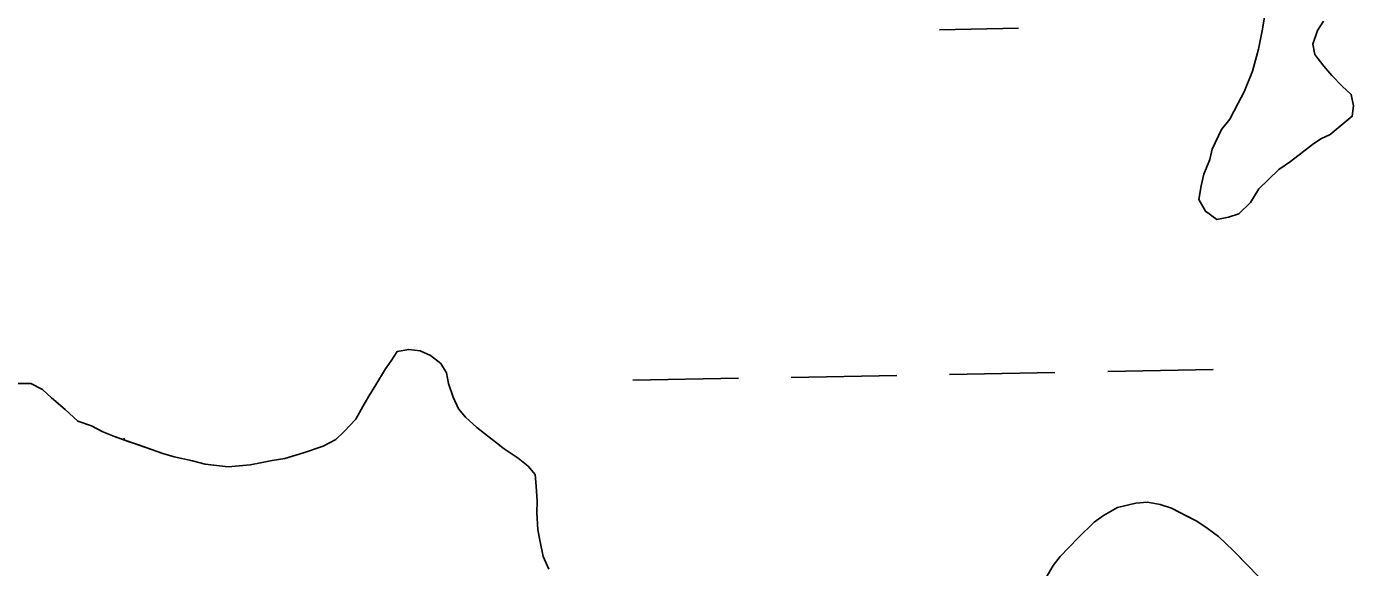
# Model space of a CAD drawing. Extents: x 3925854 to 3964121, y 224593 to 250589.
# Drawn here: x 3943919.4 to 3944321.8, y 234298.9 to 234463 of the extents above; entities that cross this region are included whole.
import ezdxf

# ---------------------------------------------------------------- set-up
doc = ezdxf.new("R2010")
doc.units = 0
doc.layers.add('V-TOPO-SHOR', color=7, linetype='Continuous')
doc.layers.add('V-WETL-SWMP', color=7, linetype='Continuous')

msp = doc.modelspace()

# ---------------------------------------------------------------- linework, layer by layer
at = {"layer": 'V-TOPO-SHOR'}
for points in [[(3944314.665, 234430.301), (3944311.847, 234428.939), (3944309.375, 234427.223), (3944306.194, 234424.816), (3944302.659, 234422.064), (3944299.128, 234419.662), (3944295.94, 234416.555), (3944293.103, 234413.794), (3944290.601, 234409.628), (3944287.056, 234406.177), (3944283.893, 234405.17), (3944280.385, 234404.517), (3944276.92, 234407.011), (3944274.868, 234410.538), (3944275.624, 234414.726), (3944276.369, 234418.214), (3944278.177, 234422.738), (3944278.921, 234425.877), (3944281.796, 234431.788), (3944284.287, 234434.903), (3944286.802, 234439.767), (3944288.596, 234443.242), (3944291.129, 234449.505), (3944292.964, 234456.128), (3944294.088, 234461.711), (3944294.844, 234465.899)], [(3944312.67, 234464.613), (3944310.884, 234461.838), (3944309.43, 234457.66), (3944310.087, 234454.502), (3944312.84, 234450.967), (3944315.25, 234448.137), (3944318.357, 234444.946), (3944321.124, 234442.462), (3944321.775, 234438.954), (3944321.384, 234435.81), (3944314.665, 234430.301)], [(3944019.288, 234343.953), (3944021.436, 234347.775), (3944023.228, 234350.9), (3944025.372, 234354.369), (3944028.235, 234359.229), (3944030.017, 234361.656), (3944031.803, 234364.429), (3944035.311, 234365.082), (3944038.803, 234364.687), (3944041.934, 234363.245), (3944045.049, 234360.757), (3944046.762, 234357.935), (3944047.419, 234354.777), (3944048.763, 234350.562), (3944050.464, 234347.039), (3944052.533, 234344.563), (3944055.988, 234341.369), (3944060.143, 234338.165), (3944064.301, 234334.96), (3944068.46, 234332.107), (3944071.575, 234329.615), (3944073.642, 234327.139), (3944073.947, 234323.637), (3944074.236, 234319.084), (3944074.188, 234315.586), (3944074.469, 234310.335), (3944075.126, 234307.177), (3944076.112, 234302.266), (3944077.809, 234298.395)], [(3943915.522, 234354.777), (3943920.769, 234354.707), (3943924.244, 234352.911), (3943927.011, 234350.427), (3943931.16, 234346.872), (3943934.961, 234343.322), (3943939.141, 234341.868), (3943942.617, 234340.072), (3943946.096, 234338.626), (3943950.274, 234337.172), (3943953.41, 234336.081), (3943957.588, 234334.627), (3943960.721, 234333.535), (3943964.207, 234332.439), (3943969.79, 234331.317), (3943973.623, 234330.215), (3943980.609, 234329.423), (3943987.265, 234330.035), (3943990.423, 234330.692), (3943993.929, 234331.346), (3943997.788, 234331.995), (3944003.408, 234333.668), (3944009.382, 234335.689), (3944013.256, 234337.737), (3944015.739, 234340.152), (3944019.288, 234343.953)], [(3944227.85, 234294.658), (3944230.713, 234299.518), (3944232.849, 234302.289), (3944238.17, 234307.814), (3944243.132, 234312.647), (3944245.958, 234314.71), (3944250.187, 234317.102), (3944255.803, 234318.427), (3944259.305, 234318.73), (3944263.145, 234317.98), (3944266.629, 234316.885), (3944271.495, 234314.372), (3944274.274, 234312.934), (3944277.393, 234310.794), (3944280.858, 234308.299), (3944285.352, 234304.042), (3944290.529, 234298.723)]]:
    msp.add_lwpolyline(points, dxfattribs=at)
at = {"layer": 'V-WETL-SWMP'}
for p, q in [((3944196.227, 234462.078), (3944220.223, 234462.514)), ((3944247.277, 234358.349), (3944279.272, 234358.931)), ((3944103.301, 234355.731), (3944135.296, 234356.313)), ((3944151.293, 234356.604), (3944183.288, 234357.186)), ((3944199.285, 234357.476), (3944231.28, 234358.058)), ((3943949.013, 234337.612), (3943949.002, 234338.181))]:
    msp.add_line(p, q, dxfattribs=at)
for points in [[(3944294.844, 234465.9), (3944294.089, 234461.712), (3944292.965, 234456.129), (3944291.128, 234449.506), (3944288.596, 234443.242), (3944286.801, 234439.767), (3944284.287, 234434.903), (3944281.797, 234431.787), (3944278.92, 234425.877), (3944278.178, 234422.738), (3944276.369, 234418.214), (3944275.623, 234414.726), (3944274.868, 234410.537), (3944276.92, 234407.011), (3944280.386, 234404.516), (3944283.893, 234405.17), (3944287.055, 234406.177), (3944290.6, 234409.629), (3944293.104, 234413.794), (3944299.129, 234419.662), (3944302.66, 234422.064), (3944306.195, 234424.816), (3944309.375, 234427.223), (3944311.847, 234428.939), (3944314.664, 234430.301), (3944321.385, 234435.81), (3944321.776, 234438.954), (3944321.123, 234442.461), (3944318.357, 234444.947), (3944315.251, 234448.136), (3944312.839, 234450.967), (3944310.087, 234454.502), (3944309.429, 234457.66), (3944310.884, 234461.839), (3944312.67, 234464.614)], [(3943915.522, 234354.776), (3943920.769, 234354.707), (3943924.244, 234352.912), (3943927.01, 234350.426), (3943931.161, 234346.872), (3943934.962, 234343.323), (3943939.141, 234341.868), (3943942.616, 234340.073), (3943946.096, 234338.627), (3943960.722, 234333.535), (3943964.206, 234332.44), (3943969.789, 234331.316), (3943973.623, 234330.216), (3943980.61, 234329.423), (3943987.265, 234330.035), (3943990.423, 234330.693), (3943993.93, 234331.346), (3943997.787, 234331.994), (3944003.407, 234333.669), (3944009.381, 234335.689), (3944013.257, 234337.737), (3944015.738, 234340.153), (3944019.287, 234343.954), (3944021.437, 234347.774), (3944023.228, 234350.899), (3944025.373, 234354.369), (3944028.236, 234359.23), (3944030.018, 234361.655), (3944031.804, 234364.43), (3944035.311, 234365.083), (3944038.804, 234364.687), (3944041.934, 234363.246), (3944045.05, 234360.756), (3944046.761, 234357.934), (3944047.419, 234354.777), (3944048.763, 234350.561), (3944050.465, 234347.04), (3944052.532, 234344.563), (3944055.988, 234341.369), (3944064.3, 234334.961), (3944068.46, 234332.107), (3944071.576, 234329.616), (3944073.642, 234327.14), (3944073.946, 234323.637), (3944074.235, 234319.085), (3944074.189, 234315.587), (3944074.469, 234310.336), (3944075.127, 234307.178), (3944076.111, 234302.267), (3944077.809, 234298.396)], [(3944227.85, 234294.657), (3944230.713, 234299.517), (3944232.849, 234302.288), (3944238.17, 234307.815), (3944243.132, 234312.647), (3944245.958, 234314.709), (3944250.188, 234317.102), (3944255.804, 234318.427), (3944259.306, 234318.73), (3944263.145, 234317.98), (3944266.629, 234316.884), (3944274.273, 234312.934), (3944277.394, 234310.794), (3944280.859, 234308.299), (3944285.351, 234304.041), (3944293.29, 234295.889)]]:
    msp.add_lwpolyline(points, dxfattribs=at)

doc.saveas('drawing.dxf')
